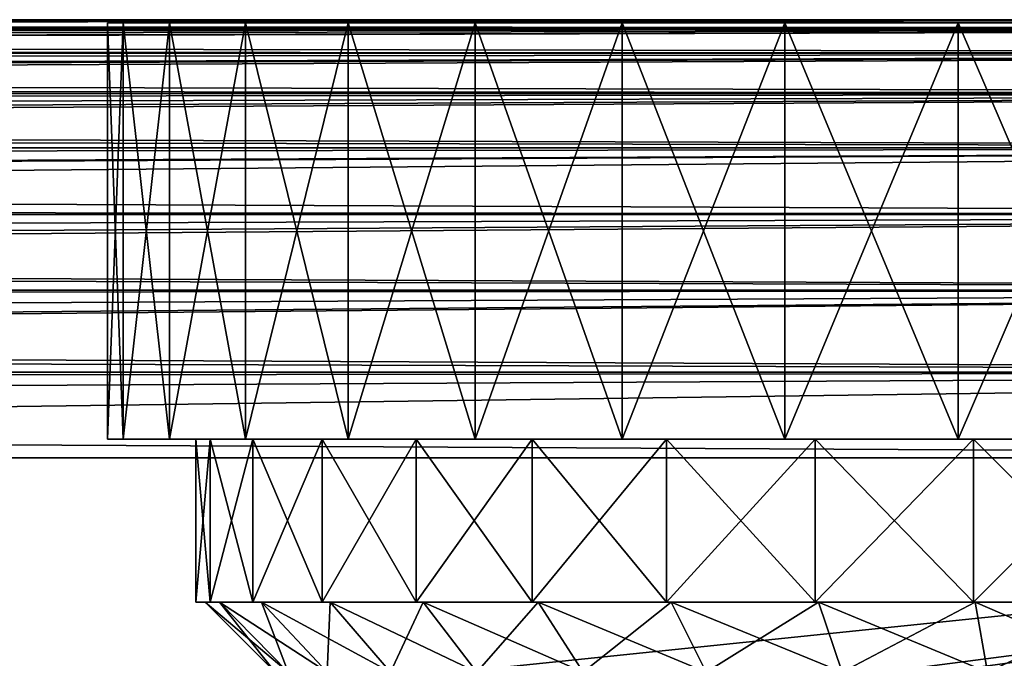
# Model space of a CAD drawing. Header units: metres. Extents: x -105 to 105, y -117 to 62.
# Tile 369 of 382: x 63 to 74, y 16 to 23. Entities that reach past the tile are written whole.
import ezdxf

# ---------------------------------------------------------------- set-up
doc = ezdxf.new("R2010")
doc.units = ezdxf.units.M
doc.layers.add('solid_509432_AD150_SW0001', color=7, linetype='CONTINUOUS')
doc.layers.add('solid_509432_AD150_SW0001_01', color=7, linetype='CONTINUOUS')

msp = doc.modelspace()

# ---------------------------------------------------------------- linework, layer by layer
at = {"layer": 'solid_509432_AD150_SW0001'}
for points in [[(0, 22.990625, 12.796716), (90, 23, 12.5), (-90, 23, 12.5)], [(90, 22.909691, -12.516925), (-90, 22.909691, -12.516925), (-90, 23, -11.6)], [(90, 22.642233, -13.398612), (-90, 22.642233, -13.398612), (-90, 22.909691, -12.516925)], [(90, 22.909691, -12.516925), (90, 22.642233, -13.398612), (-90, 22.909691, -12.516925)], [(90, 22.207907, -14.21118), (-90, 22.207907, -14.21118), (-90, 22.642233, -13.398612)], [(90, 22.642233, -13.398612), (90, 22.207907, -14.21118), (-90, 22.642233, -13.398612)], [(90, 21.623402, -14.923402), (-90, 21.623402, -14.923402), (-90, 22.207907, -14.21118)], [(90, 22.207907, -14.21118), (90, 21.623402, -14.923402), (-90, 22.207907, -14.21118)], [(90, 20.91118, -15.507907), (-90, 20.91118, -15.507907), (-90, 21.623402, -14.923402)], [(90, 21.623402, -14.923402), (90, 20.91118, -15.507907), (-90, 21.623402, -14.923402)], [(90, 20.098612, -15.942234), (-90, 20.098612, -15.942234), (-90, 20.91118, -15.507907)], [(90, 20.91118, -15.507907), (90, 20.098612, -15.942234), (-90, 20.91118, -15.507907)], [(90, 19.216925, -16.20969), (-90, 19.216925, -16.20969), (-90, 20.098612, -15.942234)], [(90, 20.098612, -15.942234), (90, 19.216925, -16.20969), (-90, 20.098612, -15.942234)], [(-90, 19.216925, -16.20969), (90, 18.299999, -16.299999), (-90, 18.299999, -16.299999)], [(90, 19.216925, -16.20969), (90, 18.299999, -16.299999), (-90, 19.216925, -16.20969)], [(90, 18.299999, -16.299999), (-53, -0.25, -16.299999), (-90, -0.25, -16.299999)], [(-90, 18.299999, -16.299999), (90, 18.299999, -16.299999), (-90, -0.25, -16.299999)]]:
    msp.add_3dface(points, dxfattribs=at)
at = {"layer": 'solid_509432_AD150_SW0001_01'}
for points in [[(-90, 23, -11.6), (-90, 23, 12.5), (90, 23, 12.5)], [(90, 23, -11.6), (-90, 23, -11.6), (90, 23, 12.5)], [(90, 22.909691, -12.516925), (-90, 23, -11.6), (90, 23, -11.6)], [(0, 22.990625, 12.796716), (0.13002, 22.99032, 12.801499), (90, 23, 12.5)], [(0.13002, 22.99032, 12.801499), (0.289916, 22.989178, 12.818772), (90, 23, 12.5)], [(0.289916, 22.989178, 12.818772), (0.481288, 22.986887, 12.850855), (90, 23, 12.5)], [(0.481288, 22.986887, 12.850855), (0.70569, 22.983196, 12.897084), (90, 23, 12.5)], [(0.70569, 22.983196, 12.897084), (0.965836, 22.977781, 12.956465), (90, 23, 12.5)], [(0.965836, 22.977781, 12.956465), (1.265495, 22.970182, 13.028585), (90, 23, 12.5)], [(1.265495, 22.970182, 13.028585), (1.609675, 22.959747, 13.113807), (90, 23, 12.5)], [(1.609675, 22.959747, 13.113807), (2.004899, 22.94557, 13.213221), (90, 23, 12.5)], [(2.004899, 22.94557, 13.213221), (2.45913, 22.926409, 13.32846), (90, 23, 12.5)], [(2.45913, 22.926409, 13.32846), (90, 22.909691, 13.416924), (90, 23, 12.5)], [(64.117874, 22.965914, 2.368816), (64.117874, 18.5, 2.368811), (63.950001, 18.5, 0.45)], [(63.950001, 22.965914, 0.45), (63.950001, 18.5, 0.45), (64.117874, 18.5, -1.468811)], [(63.950001, 22.965914, 0.45), (64.117874, 22.965914, 2.368816), (63.950001, 18.5, 0.45)], [(64.117874, 22.965914, -1.468816), (63.950001, 22.965914, 0.45), (64.117874, 18.5, -1.468811)], [(64.117874, 22.965914, -1.468816), (64.117874, 22.965914, 2.368816), (63.950001, 22.965914, 0.45)], [(64.616402, 22.965914, 4.22933), (64.616417, 18.5, 4.229367), (64.117874, 18.5, 2.368811)], [(64.117874, 22.965914, 2.368816), (64.616402, 22.965914, 4.22933), (64.117874, 18.5, 2.368811)], [(64.117874, 22.965914, -1.468816), (64.117874, 18.5, -1.468811), (64.616417, 18.5, -3.329367)], [(64.616402, 22.965914, -3.329329), (64.117874, 22.965914, -1.468816), (64.616417, 18.5, -3.329367)], [(64.616402, 22.965914, -3.329329), (64.616402, 22.965914, 4.22933), (64.117874, 22.965914, 2.368816)], [(64.616402, 22.965914, -3.329329), (64.117874, 22.965914, 2.368816), (64.117874, 22.965914, -1.468816)], [(64.616402, 22.965914, 4.22933), (65.430428, 22.965914, 5.975009), (64.616417, 18.5, 4.229367)], [(64.616402, 22.965914, -3.329329), (64.616417, 18.5, -3.329367), (65.430405, 18.5, -5.074976)], [(65.430428, 22.965914, -5.075009), (64.616402, 22.965914, -3.329329), (65.430405, 18.5, -5.074976)], [(65.430428, 22.965914, -5.075009), (65.430428, 22.965914, 5.975009), (64.616402, 22.965914, 4.22933)], [(65.430428, 22.965914, -5.075009), (64.616402, 22.965914, 4.22933), (64.616402, 22.965914, -3.329329)], [(65.430428, 22.965914, 5.975009), (65.430405, 18.5, 5.974976), (64.616417, 18.5, 4.229367)], [(66.535217, 22.965914, 7.552813), (66.53524, 18.5, 7.552842), (65.430405, 18.5, 5.974976)], [(65.430428, 22.965914, 5.975009), (66.535217, 22.965914, 7.552813), (65.430405, 18.5, 5.974976)], [(65.430428, 22.965914, -5.075009), (65.430405, 18.5, -5.074976), (66.53524, 18.5, -6.652842)], [(66.535217, 22.965914, -6.652813), (65.430428, 22.965914, -5.075009), (66.53524, 18.5, -6.652842)], [(66.535217, 22.965914, -6.652813), (66.535217, 22.965914, 7.552813), (65.430428, 22.965914, 5.975009)], [(66.535217, 22.965914, -6.652813), (65.430428, 22.965914, 5.975009), (65.430428, 22.965914, -5.075009)], [(66.535217, 22.965914, 7.552813), (67.897209, 22.965914, 8.9148), (66.53524, 18.5, 7.552842)], [(66.535217, 22.965914, -6.652813), (66.53524, 18.5, -6.652842), (67.897156, 18.5, -8.014757)], [(67.897209, 22.965914, -8.0148), (66.535217, 22.965914, -6.652813), (67.897156, 18.5, -8.014757)], [(67.897209, 22.965914, -8.0148), (67.897209, 22.965914, 8.9148), (66.535217, 22.965914, 7.552813)], [(67.897209, 22.965914, -8.0148), (66.535217, 22.965914, 7.552813), (66.535217, 22.965914, -6.652813)], [(67.897209, 22.965914, 8.9148), (67.897156, 18.5, 8.914757), (66.53524, 18.5, 7.552842)], [(69.475014, 22.965914, 10.019588), (69.475021, 18.5, 10.019593), (67.897156, 18.5, 8.914757)], [(67.897209, 22.965914, 8.9148), (69.475014, 22.965914, 10.019588), (67.897156, 18.5, 8.914757)], [(67.897209, 22.965914, -8.0148), (67.897156, 18.5, -8.014757), (69.475021, 18.5, -9.119594)], [(69.475014, 22.965914, -9.119587), (67.897209, 22.965914, -8.0148), (69.475021, 18.5, -9.119594)], [(69.475014, 22.965914, -9.119587), (69.475014, 22.965914, 10.019588), (67.897209, 22.965914, 8.9148)], [(69.475014, 22.965914, -9.119587), (67.897209, 22.965914, 8.9148), (67.897209, 22.965914, -8.0148)], [(69.475014, 22.965914, 10.019588), (71.220688, 22.965914, 10.833607), (69.475021, 18.5, 10.019593)], [(69.475014, 22.965914, -9.119587), (69.475021, 18.5, -9.119594), (71.220634, 18.5, -9.933587)], [(71.220688, 22.965914, -9.933607), (69.475014, 22.965914, -9.119587), (71.220634, 18.5, -9.933587)], [(71.220688, 22.965914, -9.933607), (71.220688, 22.965914, 10.833607), (69.475014, 22.965914, 10.019588)], [(71.220688, 22.965914, -9.933607), (69.475014, 22.965914, 10.019588), (69.475014, 22.965914, -9.119587)], [(71.220688, 22.965914, 10.833607), (71.220634, 18.5, 10.833587), (69.475021, 18.5, 10.019593)], [(73.081192, 22.965914, 11.332127), (73.081192, 18.5, 11.332126), (71.220634, 18.5, 10.833587)], [(71.220688, 22.965914, 10.833607), (73.081192, 22.965914, 11.332127), (71.220634, 18.5, 10.833587)], [(71.220688, 22.965914, -9.933607), (71.220634, 18.5, -9.933587), (73.081192, 18.5, -10.432126)], [(73.081192, 22.965914, -10.432127), (71.220688, 22.965914, -9.933607), (73.081192, 18.5, -10.432126)], [(73.081192, 22.965914, -10.432127), (73.081192, 22.965914, 11.332127), (71.220688, 22.965914, 10.833607)], [(73.081192, 22.965914, -10.432127), (71.220688, 22.965914, 10.833607), (71.220688, 22.965914, -9.933607)], [(73.081192, 18.5, 11.332126), (75, 22.965914, 11.5), (75, 18.5, 11.5)], [(73.081192, 22.965914, 11.332127), (75, 22.965914, -10.6), (75, 22.965914, 11.5)], [(73.081192, 22.965914, 11.332127), (75, 22.965914, 11.5), (73.081192, 18.5, 11.332126)], [(73.081192, 22.965914, -10.432127), (75, 18.5, -10.6), (75, 22.965914, -10.6)], [(73.081192, 22.965914, -10.432127), (73.081192, 18.5, -10.432126), (75, 18.5, -10.6)], [(73.081192, 22.965914, -10.432127), (75, 22.965914, -10.6), (73.081192, 22.965914, 11.332127)], [(2.45913, 22.926409, 13.32846), (2.933098, 22.903156, 13.449183), (90, 22.909691, 13.416924)], [(2.933098, 22.903156, 13.449183), (2.982343, 22.900551, 13.461739), (90, 22.909691, 13.416924)], [(2.982343, 22.900551, 13.461739), (3.58682, 22.865618, 13.615853), (90, 22.909691, 13.416924)], [(3.58682, 22.865618, 13.615853), (4.287223, 22.818329, 13.794104), (90, 22.909691, 13.416924)], [(4.287223, 22.818329, 13.794104), (5.102119, 22.754019, 14.00057), (90, 22.909691, 13.416924)], [(5.102119, 22.754019, 14.00057), (5.882872, 22.682909, 14.197086), (90, 22.909691, 13.416924)], [(5.882872, 22.682909, 14.197086), (6.055223, 22.665947, 14.240258), (90, 22.909691, 13.416924)], [(6.055223, 22.665947, 14.240258), (90, 22.642233, 14.298613), (90, 22.909691, 13.416924)], [(6.055223, 22.665947, 14.240258), (7.176319, 22.544279, 14.518932), (90, 22.642233, 14.298613)], [(7.176319, 22.544279, 14.518932), (8.505664, 22.374002, 14.84361), (90, 22.642233, 14.298613)], [(8.505664, 22.374002, 14.84361), (8.799271, 22.33247, 14.91437), (90, 22.642233, 14.298613)], [(8.799271, 22.33247, 14.91437), (9.265361, 22.263613, 15.025821), (90, 22.642233, 14.298613)], [(9.265361, 22.263613, 15.025821), (90, 22.207907, 15.11118), (90, 22.642233, 14.298613)], [(9.265361, 22.263613, 15.025821), (10.099681, 22.131067, 15.222669), (90, 22.207907, 15.11118)], [(10.099681, 22.131067, 15.222669), (11.019539, 21.970787, 15.435187), (90, 22.207907, 15.11118)], [(11.019539, 21.970787, 15.435187), (11.656815, 21.85091, 15.579129), (90, 22.207907, 15.11118)], [(11.656815, 21.85091, 15.579129), (12.038852, 21.775261, 15.664263), (90, 22.207907, 15.11118)], [(12.038852, 21.775261, 15.664263), (90, 21.623402, 15.823401), (90, 22.207907, 15.11118)], [(12.038852, 21.775261, 15.664263), (13.183125, 21.532173, 15.912191), (90, 21.623402, 15.823401)], [(13.183125, 21.532173, 15.912191), (14.366983, 21.252684, 16.156729), (90, 21.623402, 15.823401)], [(14.366983, 21.252684, 16.156729), (14.478982, 21.224751, 16.179108), (90, 21.623402, 15.823401)], [(14.478982, 21.224751, 16.179108), (15.496482, 20.958088, 16.376154), (90, 21.623402, 15.823401)], [(15.496482, 20.958088, 16.376154), (90, 20.91118, 16.407907), (90, 21.623402, 15.823401)], [(15.496482, 20.958088, 16.376154), (16.545088, 20.658012, 16.565683), (90, 20.91118, 16.407907)], [(16.545088, 20.658012, 16.565683), (17.224415, 20.448999, 16.679928), (90, 20.91118, 16.407907)], [(17.224415, 20.448999, 16.679928), (17.521605, 20.353809, 16.727512), (90, 20.91118, 16.407907)], [(17.521605, 20.353809, 16.727512), (90, 20.098612, 16.842234), (90, 20.91118, 16.407907)], [(17.521605, 20.353809, 16.727512), (18.426655, 20.048744, 16.862556), (90, 20.098612, 16.842234)], [(18.426655, 20.048744, 16.862556), (19.264454, 19.744858, 16.972403), (90, 20.098612, 16.842234)], [(19.264454, 19.744858, 16.972403), (19.913662, 19.494061, 17.045792), (90, 20.098612, 16.842234)], [(19.913662, 19.494061, 17.045792), (20.038525, 19.44417, 17.058605), (90, 20.098612, 16.842234)], [(20.038525, 19.44417, 17.058605), (90, 19.216925, 17.109692), (90, 20.098612, 16.842234)], [(20.038525, 19.44417, 17.058605), (20.752892, 19.148195, 17.122831), (90, 19.216925, 17.109692)], [(20.752892, 19.148195, 17.122831), (21.411236, 18.85832, 17.166719), (90, 19.216925, 17.109692)], [(21.411236, 18.85832, 17.166719), (22.576691, 18.299999, 17.200001), (90, 19.216925, 17.109692)], [(22.576691, 18.299999, 17.200001), (90, 18.299999, 17.200001), (90, 19.216925, 17.109692)], [(64.117874, 18.5, -1.468811), (63.950001, 18.5, 0.45), (64.117874, 18.5, 2.368811)], [(64.117874, 18.5, -1.468811), (64.117874, 18.5, 2.368811), (64.616417, 18.5, 4.229367)], [(64.616417, 18.5, -3.329367), (64.117874, 18.5, -1.468811), (64.616417, 18.5, 4.229367)], [(65.053444, 18.5, 2.203855), (64.616417, 18.5, 4.229367), (65.430405, 18.5, 5.974976)], [(64.900002, 18.5, 0.45), (64.616417, 18.5, -3.329367), (64.616417, 18.5, 4.229367)], [(65.053444, 18.5, 2.203855), (64.900002, 18.5, 0.45), (64.616417, 18.5, 4.229367)], [(65.053444, 18.5, -1.303855), (65.430405, 18.5, -5.074976), (64.616417, 18.5, -3.329367)], [(64.900002, 18.5, 0.45), (65.053444, 18.5, -1.303855), (64.616417, 18.5, -3.329367)], [(65.053444, 16.75, -1.303855), (65.053444, 18.5, -1.303855), (64.900002, 18.5, 0.45)], [(64.900002, 16.75, 0.45), (64.900002, 18.5, 0.45), (65.053444, 18.5, 2.203855)], [(65.053444, 16.75, -1.303855), (64.900002, 18.5, 0.45), (64.900002, 16.75, 0.45)], [(64.900002, 16.75, 0.45), (65.053444, 18.5, 2.203855), (65.053444, 16.75, 2.203855)], [(65.509109, 18.5, 3.904417), (65.053444, 18.5, 2.203855), (65.430405, 18.5, 5.974976)], [(65.053444, 18.5, -1.303855), (65.509109, 18.5, -3.004417), (65.430405, 18.5, -5.074976)], [(65.509109, 16.75, -3.004417), (65.509109, 18.5, -3.004417), (65.053444, 18.5, -1.303855)], [(65.509109, 16.75, -3.004417), (65.053444, 18.5, -1.303855), (65.053444, 16.75, -1.303855)], [(65.053444, 16.75, 2.203855), (65.053444, 18.5, 2.203855), (65.509109, 18.5, 3.904417)], [(65.053444, 16.75, 2.203855), (65.509109, 18.5, 3.904417), (65.509109, 16.75, 3.904417)], [(65.509109, 18.5, 3.904417), (65.430405, 18.5, 5.974976), (66.53524, 18.5, 7.552842)], [(66.253113, 18.5, -4.599944), (66.53524, 18.5, -6.652842), (65.430405, 18.5, -5.074976)], [(65.509109, 18.5, -3.004417), (66.253113, 18.5, -4.599944), (65.430405, 18.5, -5.074976)], [(66.253113, 18.5, 5.499944), (65.509109, 18.5, 3.904417), (66.53524, 18.5, 7.552842)], [(66.253113, 16.75, -4.599944), (66.253113, 18.5, -4.599944), (65.509109, 18.5, -3.004417)], [(66.253113, 16.75, -4.599944), (65.509109, 18.5, -3.004417), (65.509109, 16.75, -3.004417)], [(65.509109, 16.75, 3.904417), (65.509109, 18.5, 3.904417), (66.253113, 18.5, 5.499944)], [(65.509109, 16.75, 3.904417), (66.253113, 18.5, 5.499944), (66.253113, 16.75, 5.499944)], [(67.262985, 18.5, 6.942194), (66.253113, 18.5, 5.499944), (66.53524, 18.5, 7.552842)], [(66.253113, 18.5, -4.599944), (67.262985, 18.5, -6.042194), (66.53524, 18.5, -6.652842)], [(67.262985, 16.75, -6.042194), (67.262985, 18.5, -6.042194), (66.253113, 18.5, -4.599944)], [(67.262985, 16.75, -6.042194), (66.253113, 18.5, -4.599944), (66.253113, 16.75, -4.599944)], [(66.253113, 16.75, 5.499944), (66.253113, 18.5, 5.499944), (67.262985, 18.5, 6.942194)], [(66.253113, 16.75, 5.499944), (67.262985, 18.5, 6.942194), (67.262985, 16.75, 6.942194)], [(67.262985, 18.5, 6.942194), (66.53524, 18.5, 7.552842), (67.897156, 18.5, 8.914757)], [(67.262985, 18.5, -6.042194), (67.897156, 18.5, -8.014757), (66.53524, 18.5, -6.652842)], [(68.507805, 18.5, 8.187016), (67.262985, 18.5, 6.942194), (67.897156, 18.5, 8.914757)], [(67.262985, 18.5, -6.042194), (68.507805, 18.5, -7.287016), (67.897156, 18.5, -8.014757)], [(68.507805, 16.75, -7.287016), (68.507805, 18.5, -7.287016), (67.262985, 18.5, -6.042194)], [(68.507805, 16.75, -7.287016), (67.262985, 18.5, -6.042194), (67.262985, 16.75, -6.042194)], [(67.262985, 16.75, 6.942194), (67.262985, 18.5, 6.942194), (68.507805, 18.5, 8.187016)], [(67.262985, 16.75, 6.942194), (68.507805, 18.5, 8.187016), (68.507805, 16.75, 8.187016)], [(68.507805, 18.5, 8.187016), (67.897156, 18.5, 8.914757), (69.475021, 18.5, 10.019593)], [(68.507805, 18.5, -7.287016), (69.475021, 18.5, -9.119594), (67.897156, 18.5, -8.014757)], [(69.950058, 18.5, 9.196886), (68.507805, 18.5, 8.187016), (69.475021, 18.5, 10.019593)], [(68.507805, 18.5, -7.287016), (69.950058, 18.5, -8.296886), (69.475021, 18.5, -9.119594)], [(69.950058, 16.75, -8.296886), (69.950058, 18.5, -8.296886), (68.507805, 18.5, -7.287016)], [(69.950058, 16.75, -8.296886), (68.507805, 18.5, -7.287016), (68.507805, 16.75, -7.287016)], [(68.507805, 16.75, 8.187016), (68.507805, 18.5, 8.187016), (69.950058, 18.5, 9.196886)], [(68.507805, 16.75, 8.187016), (69.950058, 18.5, 9.196886), (69.950058, 16.75, 9.196886)], [(69.950058, 18.5, 9.196886), (69.475021, 18.5, 10.019593), (71.220634, 18.5, 10.833587)], [(69.950058, 18.5, -8.296886), (71.220634, 18.5, -9.933587), (69.475021, 18.5, -9.119594)], [(71.545586, 18.5, 9.940891), (69.950058, 18.5, 9.196886), (71.220634, 18.5, 10.833587)], [(69.950058, 18.5, -8.296886), (71.545586, 18.5, -9.040891), (71.220634, 18.5, -9.933587)], [(71.545586, 16.75, -9.040891), (71.545586, 18.5, -9.040891), (69.950058, 18.5, -8.296886)], [(71.545586, 16.75, -9.040891), (69.950058, 18.5, -8.296886), (69.950058, 16.75, -8.296886)], [(69.950058, 16.75, 9.196886), (69.950058, 18.5, 9.196886), (71.545586, 18.5, 9.940891)], [(69.950058, 16.75, 9.196886), (71.545586, 18.5, 9.940891), (71.545586, 16.75, 9.940891)], [(71.545586, 18.5, 9.940891), (71.220634, 18.5, 10.833587), (73.081192, 18.5, 11.332126)], [(71.545586, 18.5, -9.040891), (73.081192, 18.5, -10.432126), (71.220634, 18.5, -9.933587)], [(73.246147, 18.5, 10.396556), (71.545586, 18.5, 9.940891), (73.081192, 18.5, 11.332126)], [(71.545586, 18.5, -9.040891), (73.246147, 18.5, -9.496556), (73.081192, 18.5, -10.432126)], [(73.246147, 16.75, -9.496556), (73.246147, 18.5, -9.496556), (71.545586, 18.5, -9.040891)], [(73.246147, 16.75, -9.496556), (71.545586, 18.5, -9.040891), (71.545586, 16.75, -9.040891)], [(71.545586, 16.75, 9.940891), (71.545586, 18.5, 9.940891), (73.246147, 18.5, 10.396556)], [(71.545586, 16.75, 9.940891), (73.246147, 18.5, 10.396556), (73.246147, 16.75, 10.396556)], [(73.246147, 18.5, 10.396556), (73.081192, 18.5, 11.332126), (75, 18.5, 11.5)], [(75, 18.5, -9.65), (75, 18.5, -10.6), (73.081192, 18.5, -10.432126)], [(73.246147, 18.5, -9.496556), (75, 18.5, -9.65), (73.081192, 18.5, -10.432126)], [(73.246147, 18.5, 10.396556), (75, 18.5, 11.5), (75, 18.5, 10.55)], [(73.246147, 16.75, 10.396556), (73.246147, 18.5, 10.396556), (75, 18.5, 10.55)], [(73.246147, 16.75, 10.396556), (75, 18.5, 10.55), (75, 16.75, 10.55)], [(75, 16.75, -9.65), (75, 18.5, -9.65), (73.246147, 18.5, -9.496556)], [(73.246147, 16.75, -9.496556), (75, 16.75, -9.65), (73.246147, 18.5, -9.496556)], [(-47.909828, -0.25, -16.299999), (-53, -0.25, -16.299999), (90, 18.299999, -16.299999)], [(-42.814568, -0.25, -16.299999), (-47.909828, -0.25, -16.299999), (90, 18.299999, -16.299999)], [(-37.719303, -0.25, -16.299999), (-42.814568, -0.25, -16.299999), (90, 18.299999, -16.299999)], [(-32.624043, -0.25, -16.299999), (-37.719303, -0.25, -16.299999), (90, 18.299999, -16.299999)], [(-27.549141, -0.25, -16.299999), (-32.624043, -0.25, -16.299999), (90, 18.299999, -16.299999)], [(-23, -0.25, -16.299999), (-27.549141, -0.25, -16.299999), (90, 18.299999, -16.299999)], [(-22.841265, -0.250993, -16.299999), (-23, -0.25, -16.299999), (90, 18.299999, -16.299999)], [(-22.698387, -0.251749, -16.299999), (-22.841265, -0.250993, -16.299999), (90, 18.299999, -16.299999)], [(-10.890583, -0.25, -16.299999), (-22.698387, -0.251749, -16.299999), (90, 18.299999, -16.299999)], [(0, -0.25, -16.299999), (-10.890583, -0.25, -16.299999), (90, 18.299999, -16.299999)], [(10.890579, -0.25, -16.299999), (0, -0.25, -16.299999), (90, 18.299999, -16.299999)], [(22.698387, -0.251749, -16.299999), (10.890579, -0.25, -16.299999), (90, 18.299999, -16.299999)], [(90, -0.25, 17.200001), (22.576691, 18.299999, 17.200001), (53, -0.25, 17.200001)], [(90, -0.25, 17.200001), (90, 18.299999, 17.200001), (22.576691, 18.299999, 17.200001)], [(22.841265, -0.250993, -16.299999), (22.698387, -0.251749, -16.299999), (90, 18.299999, -16.299999)], [(23, -0.25, -16.299999), (22.841265, -0.250993, -16.299999), (90, 18.299999, -16.299999)], [(27.549141, -0.25, -16.299999), (23, -0.25, -16.299999), (90, 18.299999, -16.299999)], [(32.624043, -0.25, -16.299999), (27.549141, -0.25, -16.299999), (90, 18.299999, -16.299999)], [(37.719303, -0.25, -16.299999), (32.624043, -0.25, -16.299999), (90, 18.299999, -16.299999)], [(42.814568, -0.25, -16.299999), (37.719303, -0.25, -16.299999), (90, 18.299999, -16.299999)], [(47.909828, -0.25, -16.299999), (42.814568, -0.25, -16.299999), (90, 18.299999, -16.299999)], [(53, -0.25, -16.299999), (47.909828, -0.25, -16.299999), (90, 18.299999, -16.299999)], [(90, -0.25, -16.299999), (53, -0.25, -16.299999), (90, 18.299999, -16.299999)], [(65, 16.75, 0.45), (64.900002, 16.75, 0.45), (65.053444, 16.75, 2.203855)], [(65.151932, 16.75, -1.286522), (65.053444, 16.75, -1.303855), (64.900002, 16.75, 0.45)], [(65, 16.75, 0.45), (65.151932, 16.75, -1.286522), (64.900002, 16.75, 0.45)], [(65.151932, 16.75, 2.186522), (65, 16.75, 0.45), (65.053444, 16.75, 2.203855)], [(65.890526, 16, -1.156247), (65.151932, 16.75, -1.286522), (65, 16.75, 0.45)], [(65.75, 16, 0.45), (65, 16.75, 0.45), (65.151932, 16.75, 2.186522)], [(65.890526, 16, -1.156247), (65, 16.75, 0.45), (65.75, 16, 0.45)], [(65.603073, 16.75, 3.870194), (65.053444, 16.75, 2.203855), (65.509109, 16.75, 3.904417)], [(65.603073, 16.75, 3.870194), (65.151932, 16.75, 2.186522), (65.053444, 16.75, 2.203855)], [(65.603073, 16.75, -2.970194), (65.509109, 16.75, -3.004417), (65.053444, 16.75, -1.303855)], [(65.151932, 16.75, -1.286522), (65.603073, 16.75, -2.970194), (65.053444, 16.75, -1.303855)], [(66.307831, 16, -2.713645), (65.603073, 16.75, -2.970194), (65.151932, 16.75, -1.286522)], [(66.307831, 16, -2.713645), (65.151932, 16.75, -1.286522), (65.890526, 16, -1.156247)], [(65.890526, 16, 2.056247), (65.151932, 16.75, 2.186522), (65.603073, 16.75, 3.870194)], [(65.75, 16, 0.45), (65.151932, 16.75, 2.186522), (65.890526, 16, 2.056247)], [(66.339752, 16.75, 5.450007), (65.509109, 16.75, 3.904417), (66.253113, 16.75, 5.499944)], [(66.339752, 16.75, 5.450007), (65.603073, 16.75, 3.870194), (65.509109, 16.75, 3.904417)], [(66.339752, 16.75, -4.550007), (66.253113, 16.75, -4.599944), (65.509109, 16.75, -3.004417)], [(65.603073, 16.75, -2.970194), (66.339752, 16.75, -4.550007), (65.509109, 16.75, -3.004417)], [(66.989281, 16, -4.17503), (66.339752, 16.75, -4.550007), (65.603073, 16.75, -2.970194)], [(66.989281, 16, -4.17503), (65.603073, 16.75, -2.970194), (66.307831, 16, -2.713645)], [(66.307831, 16, 3.613645), (65.603073, 16.75, 3.870194), (66.339752, 16.75, 5.450007)], [(65.890526, 16, 2.056247), (65.603073, 16.75, 3.870194), (66.307831, 16, 3.613645)], [(67.339516, 16.75, 6.877824), (66.253113, 16.75, 5.499944), (67.262985, 16.75, 6.942194)], [(67.339516, 16.75, 6.877824), (66.339752, 16.75, 5.450007), (66.253113, 16.75, 5.499944)], [(67.339516, 16.75, -5.977825), (67.262985, 16.75, -6.042194), (66.253113, 16.75, -4.599944)], [(66.339752, 16.75, -4.550007), (67.339516, 16.75, -5.977825), (66.253113, 16.75, -4.599944)], [(66.307831, 16, 3.613645), (66.339752, 16.75, 5.450007), (66.989281, 16, 5.07503)], [(67.91407, 16, -5.495766), (67.339516, 16.75, -5.977825), (66.339752, 16.75, -4.550007)], [(67.91407, 16, -5.495766), (66.339752, 16.75, -4.550007), (66.989281, 16, -4.17503)], [(66.989281, 16, 5.07503), (66.339752, 16.75, 5.450007), (67.339516, 16.75, 6.877824)], [(66.989281, 16, 5.07503), (67.339516, 16.75, 6.877824), (67.91407, 16, 6.395766)], [(68.572174, 16.75, 8.110487), (67.262985, 16.75, 6.942194), (68.507805, 16.75, 8.187016)], [(68.572174, 16.75, 8.110487), (67.339516, 16.75, 6.877824), (67.262985, 16.75, 6.942194)], [(68.572174, 16.75, -7.210487), (68.507805, 16.75, -7.287016), (67.262985, 16.75, -6.042194)], [(67.339516, 16.75, -5.977825), (68.572174, 16.75, -7.210487), (67.262985, 16.75, -6.042194)], [(69.054253, 16, -6.635941), (68.572174, 16.75, -7.210487), (67.339516, 16.75, -5.977825)], [(69.054253, 16, -6.635941), (67.339516, 16.75, -5.977825), (67.91407, 16, -5.495766)], [(67.91407, 16, 6.395766), (67.339516, 16.75, 6.877824), (68.572174, 16.75, 8.110487)], [(67.91407, 16, 6.395766), (68.572174, 16.75, 8.110487), (69.054253, 16, 7.535941)], [(69.999992, 16.75, 9.110249), (68.507805, 16.75, 8.187016), (69.950058, 16.75, 9.196886)], [(69.999992, 16.75, 9.110249), (68.572174, 16.75, 8.110487), (68.507805, 16.75, 8.187016)], [(69.999992, 16.75, -8.210249), (69.950058, 16.75, -8.296886), (68.507805, 16.75, -7.287016)], [(68.572174, 16.75, -7.210487), (69.999992, 16.75, -8.210249), (68.507805, 16.75, -7.287016)], [(70.374977, 16, -7.560722), (69.999992, 16.75, -8.210249), (68.572174, 16.75, -7.210487)], [(70.374977, 16, -7.560722), (68.572174, 16.75, -7.210487), (69.054253, 16, -6.635941)], [(69.054253, 16, 7.535941), (68.572174, 16.75, 8.110487), (69.999992, 16.75, 9.110249)], [(69.054253, 16, 7.535941), (69.999992, 16.75, 9.110249), (70.374977, 16, 8.460722)], [(71.579803, 16.75, 9.84693), (69.950058, 16.75, 9.196886), (71.545586, 16.75, 9.940891)], [(71.579803, 16.75, 9.84693), (69.999992, 16.75, 9.110249), (69.950058, 16.75, 9.196886)], [(71.579803, 16.75, -8.94693), (71.545586, 16.75, -9.040891), (69.950058, 16.75, -8.296886)], [(69.999992, 16.75, -8.210249), (71.579803, 16.75, -8.94693), (69.950058, 16.75, -8.296886)], [(71.836319, 16, -8.242157), (71.579803, 16.75, -8.94693), (69.999992, 16.75, -8.210249)], [(71.836319, 16, -8.242157), (69.999992, 16.75, -8.210249), (70.374977, 16, -7.560722)], [(70.374977, 16, 8.460722), (69.999992, 16.75, 9.110249), (71.579803, 16.75, 9.84693)], [(70.374977, 16, 8.460722), (71.579803, 16.75, 9.84693), (71.836319, 16, 9.142158)], [(73.263481, 16.75, 10.298069), (71.545586, 16.75, 9.940891), (73.246147, 16.75, 10.396556)], [(73.263481, 16.75, 10.298069), (71.579803, 16.75, 9.84693), (71.545586, 16.75, 9.940891)], [(73.263481, 16.75, -9.398069), (73.246147, 16.75, -9.496556), (71.545586, 16.75, -9.040891)], [(71.579803, 16.75, -8.94693), (73.263481, 16.75, -9.398069), (71.545586, 16.75, -9.040891)], [(73.39373, 16, -8.659468), (73.263481, 16.75, -9.398069), (71.579803, 16.75, -8.94693)], [(73.39373, 16, -8.659468), (71.579803, 16.75, -8.94693), (71.836319, 16, -8.242157)], [(71.836319, 16, 9.142158), (71.579803, 16.75, 9.84693), (73.263481, 16.75, 10.298069)], [(71.836319, 16, 9.142158), (73.263481, 16.75, 10.298069), (73.39373, 16, 9.559468)], [(75, 16.75, 10.45), (73.246147, 16.75, 10.396556), (75, 16.75, 10.55)], [(75, 16.75, -9.55), (75, 16.75, -9.65), (73.246147, 16.75, -9.496556)], [(73.263481, 16.75, 10.298069), (73.246147, 16.75, 10.396556), (75, 16.75, 10.45)], [(73.263481, 16.75, -9.398069), (75, 16.75, -9.55), (73.246147, 16.75, -9.496556)], [(73.39373, 16, 9.559468), (73.263481, 16.75, 10.298069), (75, 16.75, 10.45)], [(75, 16, -8.8), (75, 16.75, -9.55), (73.263481, 16.75, -9.398069)], [(73.39373, 16, -8.659468), (75, 16, -8.8), (73.263481, 16.75, -9.398069)], [(73.39373, 16, 9.559468), (75, 16.75, 10.45), (75, 16, 9.7)]]:
    msp.add_3dface(points, dxfattribs=at)

doc.saveas('drawing.dxf')
